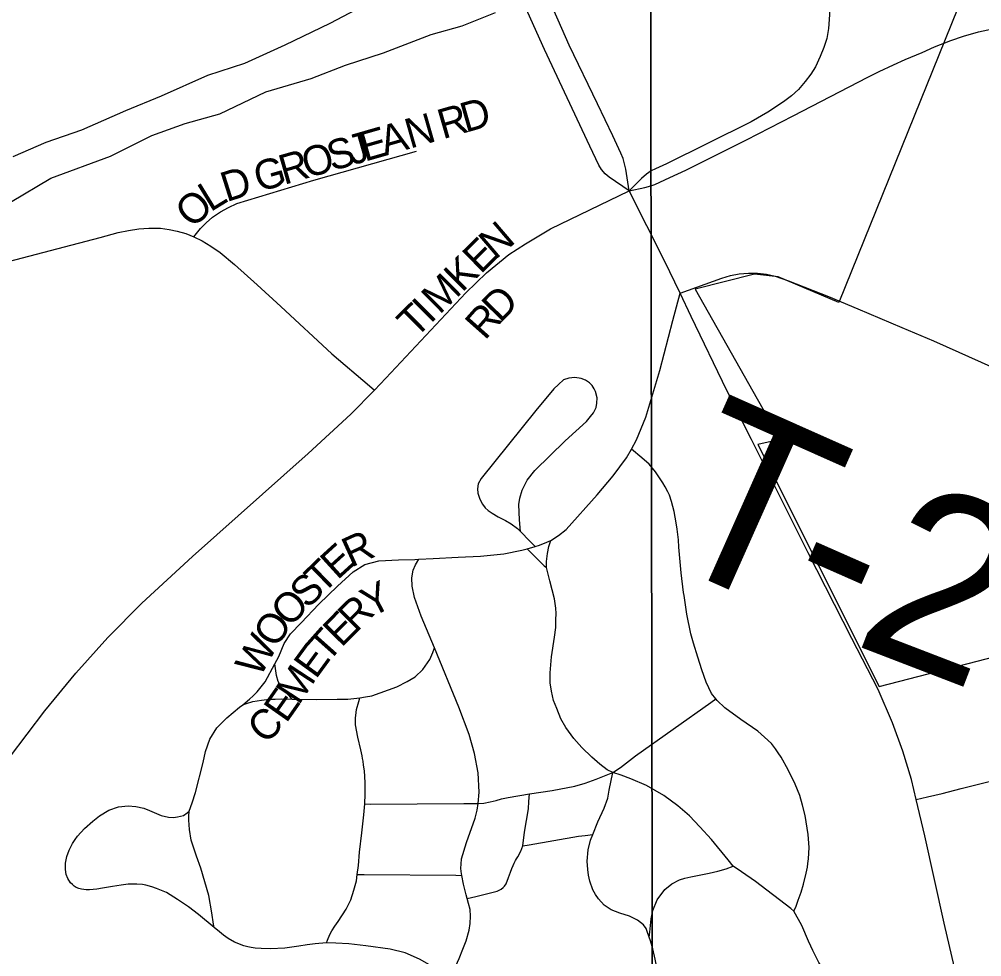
# Model space of a CAD drawing. Extents: x 1985906 to 2360102, y 891258 to 1222054.
# Drawn here: x 2124054 to 2125669, y 1014989 to 1016563 of the extents above; entities that cross this region are included whole.
import ezdxf

# ---------------------------------------------------------------- set-up
doc = ezdxf.new("R2010")
doc.units = 0
for name, color, linetype in [('GM_X_City_Street', 7, 'Continuous'), ('GM_X_City_Street_Text', 7, 'Continuous'), ('GM_X_Corporation', 7, 'Continuous'), ('GM_X_Interchange_Ramps', 7, 'Continuous'), ('GM_X_Minor_River', 7, 'Continuous'), ('GM_X_Section', 7, 'Continuous'), ('GM_X_State_Route', 7, 'Continuous'), ('GM_X_Township_Road', 7, 'Continuous'), ('GM_X_Township_Road_Text', 7, 'Continuous')]:
    doc.layers.add(name, color=color, linetype=linetype)

msp = doc.modelspace()

# ---------------------------------------------------------------- linework, layer by layer
at = {"layer": 'GM_X_City_Street'}
for points in [[(2124346.9, 1016198.4), (2124358.1, 1016211.9), (2124367.3, 1016221.4), (2124378.1, 1016231), (2124391.8, 1016240.2), (2124405.2, 1016247.3), (2124418.8, 1016254.1), (2124548.2, 1016293.5), (2124720.6, 1016342)], [(2124649.8, 1015940.9), (2124669, 1015960.9), (2124736.3, 1016032.7), (2124803.6, 1016104), (2124837.8, 1016137.8), (2124875.8, 1016168.5), (2124903.3, 1016186.6), (2124945.3, 1016211.3), (2125077.8, 1016275.3)], [(2123968.3, 1016139.7), (2123998.6, 1016147), (2124189.7, 1016197), (2124219.6, 1016205.2), (2124237.3, 1016208.8), (2124254.3, 1016211.4), (2124271, 1016212.7), (2124290.8, 1016212.4), (2124305.4, 1016210.7), (2124319, 1016207.6), (2124333.3, 1016203.5), (2124346.9, 1016198.4)], [(2124346.9, 1016198.4), (2124360.9, 1016191.2), (2124375.5, 1016182.7), (2124390.9, 1016171.8), (2124415, 1016151.7), (2124453.1, 1016117.4), (2124493, 1016081.3), (2124578.7, 1016001.9), (2124641.4, 1015948.1), (2124649.8, 1015940.9)], [(2125163.1, 1016103.4), (2125232.9, 1016128.7), (2125247.8, 1016133.3), (2125262.4, 1016135.9), (2125278, 1016136.9), (2125293.1, 1016136.9), (2125308.2, 1016135.4), (2125322.4, 1016132.1)], [(2125081.3, 1015841.6), (2125089.6, 1015857.2), (2125097.5, 1015876.1), (2125105.4, 1015895.6), (2125115.8, 1015928.7), (2125128.8, 1015973.5), (2125151, 1016057.4), (2125163.1, 1016103.4)], [(2124919.5, 1015678.3), (2124911, 1015686.9), (2124894.9, 1015703.3), (2124893.2, 1015723.2), (2124892.2, 1015748.6), (2124894, 1015759.3), (2124897.9, 1015772.5), (2124906.1, 1015789.3), (2124919, 1015805.7), (2124970.3, 1015855.5), (2125005.8, 1015888.3), (2125012.6, 1015896.2), (2125017.9, 1015902.5), (2125022.4, 1015911.3), (2125023.5, 1015918.9), (2125023.9, 1015927.9), (2125020.9, 1015938.3), (2125019, 1015943), (2125015.4, 1015948.7), (2125011.1, 1015952.8), (2125004.5, 1015957.2), (2124996.7, 1015960.4), (2124986.1, 1015962.1), (2124976.4, 1015961.1), (2124967.2, 1015958.2), (2124959, 1015950.2), (2124951.3, 1015942.8), (2124921, 1015906.5), (2124829.1, 1015792.3), (2124824.3, 1015783.5), (2124822.8, 1015774.8), (2124823.6, 1015767.6), (2124826.6, 1015757.5), (2124831.2, 1015749.4), (2124835.6, 1015743.1), (2124841, 1015738.6), (2124847.5, 1015734.2), (2124857.4, 1015728.2), (2124869.8, 1015721.8), (2124879.4, 1015716.3), (2124889.9, 1015708.4), (2124894.9, 1015703.3)], [(2124037.2, 1015324.1), (2124096.8, 1015402.3), (2124148.9, 1015465.4), (2124202.3, 1015525.2), (2124259.7, 1015583.2), (2124344.8, 1015661.2), (2124538.7, 1015834.1), (2124610.6, 1015900.3), (2124649.8, 1015940.9)], [(2124946.3, 1015688), (2124958.9, 1015696.8), (2124971.9, 1015706.7), (2125024, 1015765.1), (2125050.7, 1015796.6), (2125073, 1015827.1), (2125081.3, 1015841.6)], [(2125223.2, 1015422.4), (2125215.9, 1015431.6), (2125207, 1015450.5), (2125199.4, 1015471.1), (2125192.6, 1015492.4), (2125185.5, 1015515.9), (2125181.1, 1015531.6), (2125174.5, 1015564.4), (2125169.6, 1015595.8), (2125169, 1015601), (2125164.7, 1015633.8), (2125163.1, 1015652.5), (2125161, 1015677.3), (2125160.2, 1015689.3), (2125159.2, 1015698.6), (2125157.9, 1015707.4), (2125156.4, 1015717.8), (2125152.9, 1015736.9), (2125150.7, 1015745.2), (2125148.6, 1015754), (2125145.2, 1015764.3), (2125142.5, 1015770.1), (2125137.9, 1015778.5), (2125134.2, 1015785), (2125121.6, 1015803.3), (2125110.9, 1015816.5), (2125098.7, 1015827.3), (2125081.3, 1015841.6)], [(2124919.5, 1015678.3), (2124927.1, 1015680.5), (2124939.2, 1015685.2), (2124946.3, 1015688)], [(2124938.6, 1015642.9), (2124938.6, 1015653.2), (2124940.2, 1015666.7), (2124942.7, 1015678.1), (2124946.3, 1015688)], [(2124724.2, 1015656.7), (2124748.6, 1015657.9), (2124790.3, 1015660.4), (2124828, 1015661.9), (2124867.3, 1015665.9), (2124897.4, 1015672), (2124906.1, 1015674.4)], [(2124906.1, 1015674.4), (2124919.5, 1015678.3)], [(2124906.1, 1015674.4), (2124911.2, 1015669.4), (2124934.9, 1015645.7), (2124938.6, 1015642.9)], [(2124482.5, 1015481), (2124489.3, 1015493.5), (2124498.6, 1015515.4), (2124509.3, 1015531.3), (2124527, 1015549.8), (2124556.6, 1015581.5), (2124587.7, 1015611.7), (2124614.4, 1015635.8), (2124634, 1015647.9), (2124657.6, 1015653.9), (2124690.3, 1015655.9), (2124718, 1015656.4), (2124724.2, 1015656.7)], [(2124750.7, 1015507.8), (2124728.6, 1015561.4), (2124717.4, 1015592.3), (2124713.3, 1015611.6), (2124712.5, 1015625.5), (2124715.1, 1015638.5), (2124718.6, 1015647.2), (2124724.2, 1015656.7)], [(2125050, 1015298.7), (2125040.4, 1015303.3), (2125028.3, 1015312.8), (2125015.1, 1015324.3), (2124998, 1015340.9), (2124984.8, 1015355.8), (2124971.4, 1015374.3), (2124963.1, 1015389.1), (2124955.9, 1015406.1), (2124950.7, 1015419.8), (2124946.9, 1015435.1), (2124944.8, 1015449.2), (2124944.8, 1015466.2), (2124947.2, 1015492.8), (2124952, 1015526.2), (2124954.2, 1015542.4), (2124954.7, 1015555.1), (2124955, 1015565.6), (2124954.2, 1015574.8), (2124952.4, 1015590.2), (2124944.5, 1015620.8), (2124938.6, 1015642.9)], [(2124625.5, 1015424.2), (2124634.8, 1015425.8), (2124645.5, 1015427.7), (2124687.3, 1015442.8), (2124704.8, 1015451.3), (2124718.5, 1015459.6), (2124731.3, 1015471.9), (2124742.7, 1015488.5), (2124748, 1015500.4), (2124750.7, 1015507.8)], [(2124824.2, 1015246.4), (2124825.7, 1015265.6), (2124824.1, 1015298.1), (2124818, 1015330.5), (2124809, 1015362.3), (2124791.8, 1015408.7), (2124750.7, 1015507.8)], [(2124428.8, 1015412.5), (2124440.4, 1015421.6), (2124446.5, 1015427.7), (2124452.9, 1015434.1), (2124466.4, 1015451.2), (2124482.5, 1015481)], [(2124512.1, 1015422.1), (2124507.9, 1015426.3), (2124499.3, 1015434.9), (2124493.2, 1015442.1), (2124488.2, 1015451.3), (2124485.4, 1015461.7), (2124482.5, 1015481)], [(2124428.8, 1015412.5), (2124435, 1015414.4), (2124445.9, 1015417.7), (2124460.2, 1015420.2), (2124474, 1015421.9), (2124483.2, 1015422.1), (2124494.6, 1015422.5), (2124512.1, 1015422.1)], [(2124512.1, 1015422.1), (2124552.9, 1015421.3), (2124587.6, 1015421.7), (2124605.1, 1015422.1), (2124620.5, 1015423.3), (2124625.5, 1015424.2)], [(2124634, 1015246), (2124634.4, 1015262.4), (2124634.4, 1015281.7), (2124633, 1015301.3), (2124631.7, 1015310.9), (2124630.8, 1015317.7), (2124630, 1015322.1), (2124629.2, 1015326.9), (2124627.1, 1015336.7), (2124621.9, 1015358), (2124618.4, 1015378.7), (2124618.4, 1015389.7), (2124619.5, 1015399.2), (2124620.1, 1015404.3), (2124623.7, 1015417.7), (2124625.5, 1015424.2)], [(2125050, 1015298.7), (2125062.8, 1015307.2), (2125088.4, 1015326.8), (2125214.4, 1015416.1), (2125223.2, 1015422.4)], [(2125354.1, 1015065.7), (2125357.8, 1015074.3), (2125361.5, 1015084.5), (2125366.1, 1015098), (2125370.3, 1015111.4), (2125374.4, 1015129.6), (2125376.7, 1015139.6), (2125377.5, 1015146.2), (2125378.5, 1015153.9), (2125379.6, 1015172.6), (2125378.1, 1015194.4), (2125372.9, 1015226.5), (2125368.7, 1015244.1), (2125364.1, 1015260.2), (2125356.3, 1015279.3), (2125344.4, 1015303.2), (2125332.6, 1015324.2), (2125327.7, 1015331.6), (2125323.2, 1015338.4), (2125316.4, 1015347.2), (2125304.8, 1015357.8), (2125293.6, 1015367.9), (2125264.9, 1015387.8), (2125238.3, 1015407.1), (2125225.5, 1015419.5), (2125223.2, 1015422.4)], [(2124339.1, 1015233.6), (2124343.8, 1015247.8), (2124349.7, 1015265), (2124362.3, 1015315.5), (2124366.5, 1015334.2), (2124373.8, 1015354.6), (2124385.4, 1015373.6), (2124401.9, 1015390.7), (2124423.7, 1015408.6), (2124428.8, 1015412.5)], [(2125559.3, 1015253.4), (2125578.5, 1015257.8), (2125602.8, 1015263.3), (2125634.9, 1015271.6), (2125699.8, 1015288.1), (2125748.1, 1015302.9), (2125779.4, 1015314.8), (2125809.5, 1015329.6), (2125837.9, 1015347.4), (2125853.6, 1015357.4)], [(2124910.5, 1015262.8), (2124948.1, 1015268.5), (2124986.1, 1015275.7), (2125003.5, 1015280.8), (2125022.3, 1015287.6), (2125038.9, 1015294), (2125050, 1015298.7)], [(2125016.6, 1015194.5), (2125025.1, 1015216), (2125035.5, 1015238.6), (2125041.5, 1015255.7), (2125044, 1015268.9), (2125050, 1015298.7)], [(2125252.4, 1015141.7), (2125243.7, 1015152.2), (2125215.7, 1015186.2), (2125196.1, 1015207.5), (2125178.7, 1015226.2), (2125159.1, 1015242.9), (2125135.6, 1015260.3), (2125106.7, 1015277), (2125080.3, 1015288.1), (2125064.1, 1015294), (2125050, 1015298.7)], [(2124824.2, 1015246.4), (2124833.4, 1015247), (2124844, 1015249.3), (2124854.1, 1015251.9), (2124863.2, 1015254.3), (2124874.4, 1015256.9), (2124910.5, 1015262.8)], [(2124899.1, 1015175.5), (2124902, 1015198.7), (2124908.3, 1015237.5), (2124909.4, 1015250.3), (2124910.5, 1015262.8)], [(2124621.1, 1015127.4), (2124623.2, 1015142.6), (2124624.8, 1015165.1), (2124628.6, 1015197.4), (2124632.2, 1015227.4), (2124634, 1015246)], [(2124634, 1015246), (2124643.5, 1015245.6), (2124800.1, 1015246.8), (2124809.5, 1015246.4), (2124824.2, 1015246.4)], [(2124796.7, 1015126), (2124795.4, 1015132.6), (2124794.9, 1015138.3), (2124795.4, 1015144.8), (2124796.1, 1015153.7), (2124804.4, 1015181.2), (2124818.8, 1015222.3), (2124822.4, 1015235.5), (2124824.2, 1015246.4)], [(2124380.7, 1015038.5), (2124354.5, 1015060.3), (2124337.8, 1015073.1), (2124319.4, 1015085.7), (2124300.8, 1015097), (2124284.2, 1015104), (2124276, 1015107), (2124266.4, 1015109.7), (2124260.4, 1015110.8), (2124251.2, 1015111.4), (2124236.8, 1015111.4), (2124224.6, 1015109.6), (2124210.5, 1015107.4), (2124193.7, 1015104.4), (2124184.2, 1015103), (2124171.6, 1015101.9), (2124165.8, 1015101.9), (2124158.2, 1015102.7), (2124153.5, 1015103.8), (2124149.4, 1015105.6), (2124146.1, 1015107.7), (2124143, 1015110.6), (2124139.6, 1015113.7), (2124135.2, 1015120.6), (2124132.4, 1015127.3), (2124131.2, 1015135.9), (2124131.5, 1015146.3), (2124133.6, 1015157.6), (2124137.5, 1015168.3), (2124140.3, 1015173.9), (2124143.1, 1015179.6), (2124147.3, 1015186.2), (2124151.6, 1015192.1), (2124163, 1015204.8), (2124177.1, 1015217), (2124188.5, 1015225.9), (2124204.1, 1015235.7), (2124220.3, 1015240.9), (2124236.5, 1015242.7), (2124249.4, 1015241.8), (2124262.9, 1015238.9), (2124272.4, 1015235), (2124292.2, 1015226.7), (2124304.3, 1015223.5), (2124312.5, 1015223.4), (2124319.4, 1015224.2), (2124329.3, 1015226.7), (2124335.8, 1015230.8), (2124339.1, 1015233.6)], [(2124380.7, 1015038.5), (2124380, 1015044), (2124377, 1015063.3), (2124371.8, 1015092.4), (2124358.7, 1015138.3), (2124351.5, 1015158.2), (2124346.8, 1015171.7), (2124342.4, 1015185.1), (2124339.4, 1015203.2), (2124338.6, 1015218.8), (2124338.4, 1015225.6), (2124339.1, 1015233.6)], [(2124899.1, 1015175.5), (2124909.8, 1015177.3), (2124992.4, 1015192), (2125003.7, 1015193.2), (2125016.6, 1015194.5)], [(2125111.3, 1015022.2), (2125108.4, 1015030.3), (2125105.9, 1015036.6), (2125101.5, 1015042.8), (2125091.8, 1015050.6), (2125078.1, 1015057.5), (2125061.9, 1015062.8), (2125047.2, 1015068.4), (2125035.6, 1015076.2), (2125026, 1015086.5), (2125021, 1015093.7), (2125016.6, 1015101.8), (2125011.6, 1015116.5), (2125009.5, 1015126.3), (2125008.2, 1015136.1), (2125006.9, 1015149.9), (2125008.6, 1015169.1), (2125012.9, 1015185.1), (2125016.6, 1015194.5)], [(2124805.5, 1015087.1), (2124820.3, 1015090.7), (2124851.5, 1015098.4), (2124855.8, 1015099.5), (2124859.2, 1015101.1), (2124862.7, 1015102.8), (2124866.3, 1015105.4), (2124868.4, 1015107.9), (2124871, 1015112), (2124875.1, 1015122.3), (2124878.3, 1015131.6), (2124880.5, 1015137.3), (2124882.7, 1015142.6), (2124884.4, 1015146.6), (2124886.8, 1015150.8), (2124888.6, 1015154), (2124890.9, 1015157.4), (2124895.6, 1015166.7), (2124899.1, 1015175.5)], [(2125111.3, 1015022.2), (2125112.1, 1015030.6), (2125114.3, 1015052.8), (2125117.1, 1015066.8), (2125124.6, 1015085.2), (2125137.4, 1015102.1), (2125149.3, 1015111.7), (2125161.8, 1015118.3), (2125170.8, 1015121.4), (2125181.1, 1015123.8), (2125197.8, 1015127.1), (2125211.8, 1015129.9), (2125226.3, 1015133), (2125240.6, 1015137.2), (2125252.4, 1015141.7)], [(2125354.1, 1015065.7), (2125349.1, 1015070.5), (2125289.7, 1015115.7), (2125266.3, 1015132.2), (2125252.4, 1015141.7)], [(2124569.2, 1015012.6), (2124571, 1015017), (2124575, 1015026.6), (2124578.7, 1015033), (2124583.3, 1015040.8), (2124589.3, 1015048.7), (2124602.7, 1015069.4), (2124610.5, 1015084.9), (2124615.6, 1015101.1), (2124619.7, 1015116.9), (2124621.1, 1015127.4)], [(2124621.1, 1015127.4), (2124632.7, 1015127.3), (2124786.4, 1015126.1), (2124796.7, 1015126)], [(2124805.5, 1015087.1), (2124803.7, 1015093.4), (2124799.6, 1015111.5), (2124796.7, 1015126)], [(2124773.5, 1014949), (2124786.6, 1014973.9), (2124792, 1014986.5), (2124798.6, 1015001.9), (2124803.7, 1015015.9), (2124808.8, 1015033.9), (2124810.4, 1015045.3), (2124811, 1015057.6), (2124810.4, 1015068.7), (2124807.8, 1015078.6), (2124805.5, 1015087.1)], [(2125397.9, 1014976.2), (2125395.7, 1014979.9), (2125385.9, 1014999.8), (2125382.5, 1015007.2), (2125378.7, 1015015.5), (2125367.3, 1015041.6), (2125354.1, 1015065.7)], [(2124569.2, 1015012.6), (2124550.7, 1015010.8), (2124536.8, 1015009.4), (2124523.1, 1015007), (2124499.7, 1015003.5), (2124475.3, 1015002.6), (2124459.7, 1015003.1), (2124449.5, 1015003.8), (2124443.1, 1015005), (2124437.5, 1015006), (2124430.8, 1015007.8), (2124415.2, 1015013.8), (2124404.2, 1015020.1), (2124396.5, 1015025.5), (2124389.7, 1015031.1), (2124380.7, 1015038.5)], [(2125126.1, 1014960.5), (2125124.3, 1014968.9), (2125121.3, 1014985.3), (2125117.1, 1015002.5), (2125113.4, 1015016.2), (2125111.3, 1015022.2)], [(2124773.5, 1014949), (2124765.3, 1014955.9), (2124756.7, 1014964.8), (2124750.7, 1014969.4), (2124742.5, 1014975.7), (2124725.5, 1014985.2), (2124701.5, 1014995.8), (2124676.3, 1015002.3), (2124635.6, 1015007.6), (2124607.2, 1015010.9), (2124585.4, 1015012.2), (2124569.2, 1015012.6)]]:
    msp.add_lwpolyline(points, dxfattribs=at)
at = {"layer": 'GM_X_Corporation'}
msp.add_lwpolyline([(2125629.3, 1016582.2), (2125429.6, 1016087.8), (2125327.8, 1016130.7), (2125287.7, 1016135.3), (2125188.4, 1016110), (2125331.1, 1015857.6), (2125293.3, 1015849.4), (2125497, 1015442.9), (2125711.3, 1015498.5), (2125765.6, 1015391.4), (2125775.6, 1015266.3), (2125791.2, 1015196.3), (2126207.5, 1015287.6), (2126206.9, 1015440), (2126486, 1015437.3), (2126527.9, 1015437.7), (2126531.6, 1015655.2), (2126546.1, 1015890.8), (2126552.2, 1016406.1), (2126598.1, 1016396.3), (2126731.4, 1016386.9), (2126873.4, 1016431.9), (2127112.8, 1016645.8)], dxfattribs=at)
at = {"layer": 'GM_X_Interchange_Ramps'}
for points in [[(2125414.3, 1016579.8), (2125413.3, 1016563), (2125412.1, 1016548.2), (2125409.1, 1016531.4), (2125404.5, 1016516.2), (2125398.4, 1016501.1), (2125390.5, 1016483.7), (2125382.6, 1016471.3), (2125372.9, 1016458.8), (2125361.7, 1016445.7), (2125349.8, 1016435.1), (2125336.4, 1016424.8), (2125310.5, 1016407.6), (2125282.3, 1016391.3), (2125209.2, 1016355), (2125140.3, 1016320.9), (2125121.7, 1016312.2), (2125114.5, 1016308.7), (2125106.5, 1016303.6), (2125098, 1016296.2), (2125077.8, 1016275.3)], [(2125077.8, 1016275.3), (2125104.1, 1016281), (2125113.8, 1016283.8), (2125120.5, 1016286), (2125145.7, 1016297.7), (2125172.4, 1016310.1), (2125274.6, 1016360.8), (2125352.7, 1016401.1), (2125478, 1016466.2), (2125497.4, 1016476), (2125521.3, 1016486.7), (2125540.7, 1016495.8), (2125569.2, 1016507.8), (2125590.3, 1016517), (2125617.4, 1016527.6), (2125639, 1016534.9), (2125663.8, 1016542.5), (2125713.8, 1016552.9)]]:
    msp.add_lwpolyline(points, dxfattribs=at)
at = {"layer": 'GM_X_Minor_River'}
for points in [[(2124640.9, 1016591), (2124575.1, 1016556.5), (2124499.4, 1016519.9), (2124431.6, 1016489.3), (2124369.7, 1016468.8), (2124292, 1016434.2), (2124232.2, 1016409.7), (2124158.4, 1016377.2), (2124098.5, 1016356.7), (2124042.7, 1016332.2)], [(2124039.2, 1016256.1), (2124106.9, 1016296.7), (2124206.7, 1016333.5), (2124276.4, 1016368), (2124332.3, 1016388.5), (2124390.2, 1016404.9), (2124467.9, 1016441.6), (2124543.7, 1016464.2), (2124601.6, 1016486.6), (2124665.4, 1016507.1), (2124745.2, 1016537.8), (2124797.1, 1016552.2), (2124852.9, 1016574.6)]]:
    msp.add_lwpolyline(points, dxfattribs=at)
at = {"layer": 'GM_X_Section'}
for points in [[(2125107.5, 1020101.4), (2125116.8, 1014766.3), (2119789.7, 1014747.1), (2119792.3, 1020106.2)], [(2130549.1, 1020075.3), (2130647.9, 1014808.7), (2125116.8, 1014766.3), (2125107.5, 1020101.4)]]:
    msp.add_lwpolyline(points, close=True, dxfattribs=at)
at = {"layer": 'GM_X_State_Route'}
for points in [[(2125077.8, 1016275.3), (2125072.1, 1016311.6), (2125069.9, 1016320.5), (2125067.3, 1016329.9), (2125063.8, 1016338.8), (2125050.4, 1016367.8), (2125024.4, 1016421.4), (2124977.1, 1016520), (2124937.7, 1016609.6), (2124901.1, 1016699.8), (2124866.3, 1016792.7), (2124844.4, 1016857.5)], [(2125077.8, 1016275.3), (2125043.9, 1016298.3), (2125037.5, 1016303.7), (2125031.1, 1016311), (2125026.6, 1016318.4), (2125011.5, 1016350.3), (2124935.3, 1016512.4), (2124882, 1016631.2)], [(2125283, 1015857.8), (2125241.6, 1015940), (2125181.7, 1016064.5), (2125163.1, 1016103.4), (2125137.1, 1016157.7), (2125077.8, 1016275.3)], [(2125378.1, 1015667.6), (2125308.3, 1015807.4), (2125283, 1015857.8)], [(2125668.9, 1014773.5), (2125666.7, 1014783.3), (2125660.6, 1014810.6), (2125643.5, 1014887.3), (2125606.4, 1015045.7), (2125573.6, 1015192.3), (2125559.3, 1015253.4), (2125551.5, 1015286.8), (2125537.1, 1015334.6), (2125519.8, 1015382), (2125495.3, 1015438), (2125451.4, 1015523.7), (2125378.1, 1015667.6)]]:
    msp.add_lwpolyline(points, dxfattribs=at)
at = {"layer": 'GM_X_Township_Road'}
for points in [[(2125322.4, 1016132.1), (2125345, 1016124.2), (2125412.4, 1016097.8), (2125461.4, 1016077.5), (2125535.3, 1016045.7)], [(2125535.3, 1016045.7), (2125588.5, 1016023.4), (2125689.5, 1015977.9), (2125734.3, 1015959.2), (2125782.3, 1015944.1), (2125818.7, 1015935.2), (2125863.7, 1015927.3), (2125909.9, 1015922.5), (2125984.9, 1015916.9), (2126086, 1015909.1), (2126200.3, 1015900.3)]]:
    msp.add_lwpolyline(points, dxfattribs=at)

# ---------------------------------------------------------------- texts
at = {"layer": 'GM_X_City_Street_Text'}
for s, rotation, p in [('D', 16.046, (2124802.8, 1016372.7)), ('R', 16.0406, (2124764.7, 1016361.8)), ('N', 16.0294, (2124709.7, 1016346)), ('E', 16.032, (2124633.6, 1016324.1)), ('A', 16.046, (2124667.4, 1016333.8)), ('S', 16.0467, (2124578.6, 1016308.3)), ('J', 16.0294, (2124612.4, 1016318)), ('R', 16.0455, (2124498.2, 1016285.2)), ('O', 16.0189, (2124536.3, 1016296.1)), ('G', 16.0418, (2124455.9, 1016273)), ('D', 17.6056, (2124401.6, 1016256.2)), ('L', 31.4956, (2124374.5, 1016239.1)), ('O', 42.7736, (2124344.3, 1016210.8)), ('N', 40.4745, (2124852.5, 1016158.6)), ('E', 44.7155, (2124828.3, 1016134.5)), ('K', 44.6937, (2124796.9, 1016103.6)), ('M', 44.7038, (2124759.4, 1016066.4)), ('D', 45.7031, (2124861.3, 1016052.3)), ('T', 44.6909, (2124718.7, 1016026.2)), ('I', 44.7153, (2124743.8, 1016051)), ('R', 48.4189, (2124835.4, 1016023.1)), ('R', 24.6208, (2124610.5, 1015642.3)), ('E', 42.2755, (2124587.8, 1015620.9)), ('T', 44.0263, (2124562.8, 1015596.7)), ('S', 44.0244, (2124537.5, 1015572.2)), ('Y', 27.4252, (2124643.9, 1015558)), ('O', 46.5532, (2124507.6, 1015540.7)), ('R', 44.9313, (2124619.1, 1015532.4)), ('E', 45.5022, (2124594.5, 1015507.3)), ('O', 56.7828, (2124485, 1015505.7)), ('W', 60.6784, (2124457.5, 1015456.6)), ('T', 48.3052, (2124571.5, 1015481.5)), ('E', 53.8541, (2124551.6, 1015454.1)), ('M', 56.8685, (2124523.1, 1015410.5)), ('E', 54.9544, (2124501.9, 1015380.1)), ('C', 43.4458, (2124466, 1015344.6))]:
    msp.add_text(s, height=50, rotation=rotation, dxfattribs=at).set_placement(p)
at = {"layer": 'GM_X_Township_Road_Text'}
for s, rotation, p in [('T', 336.002, (2125115.8, 1015663.1)), ('2', 338.9604, (2125449.1, 1015515.6)), ('-', 336.188, (2125321.8, 1015571.4))]:
    msp.add_text(s, height=300, rotation=rotation, dxfattribs=at).set_placement(p)

doc.saveas('drawing.dxf')
